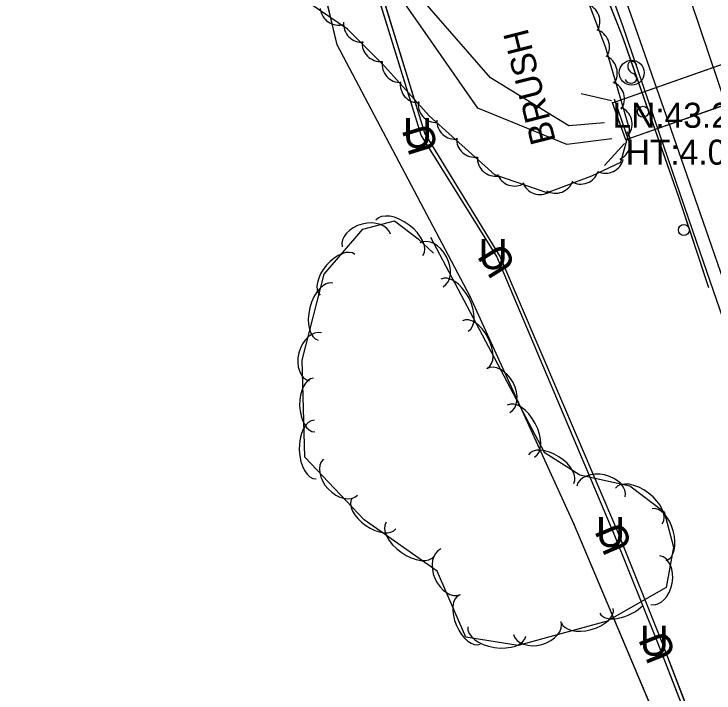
# Model space of a CAD drawing. Extents: x 954793 to 988390, y 1867850 to 1924428.
# Drawn here: x 960923.9 to 961063.7, y 1907670.9 to 1907806.5 of the extents above; entities that cross this region are included whole.
import ezdxf

# ---------------------------------------------------------------- set-up
doc = ezdxf.new("R2010")
doc.units = 0
for name, color, linetype in [('Default', 7, 'Continuous'), ('S_CROSS_DRAIN', 7, 'Continuous'), ('S_CROSS_DRAIN_ANNOT', 7, 'Continuous'), ('S_DRG_PT_SYM', 7, 'Continuous'), ('S_EDGE_PAVEMENT', 7, 'Continuous'), ('S_FIBER_OPTIC_CABLE', 7, 'Continuous'), ('S_GUARDRAIL', 7, 'Continuous'), ('S_HEADWALL', 7, 'Continuous'), ('S_PAVEMENT_CROWN', 7, 'Continuous'), ('S_SHOULDER', 7, 'Continuous'), ('S_SIGN', 7, 'Continuous'), ('S_STREAM', 7, 'Continuous'), ('S_TREE', 7, 'Continuous'), ('S_TREE_ANNOT', 7, 'Continuous'), ('S_UNDERGROUND_CABLE', 7, 'Continuous'), ('S_UTL_PT_SYM', 7, 'Continuous'), ('S_WALL', 7, 'Continuous'), ('S_WATER_UTILITIES', 7, 'Continuous')]:
    doc.layers.add(name, color=color, linetype=linetype)

msp = doc.modelspace()

# ---------------------------------------------------------------- linework, layer by layer
at = {"layer": 'S_CROSS_DRAIN'}
for p, q in [((961043.4, 1907788.78), (961084.12, 1907803.09)), ((961086.69, 1907795.65), (961046.04, 1907781.41)), ((961046.04, 1907781.41), (961043.4, 1907788.78))]:
    msp.add_line(p, q, dxfattribs=at)
msp.add_lwpolyline([(961046.04, 1907781.41), (961043.4, 1907788.78), (961084.12, 1907803.09), (961086.69, 1907795.65), (961046.04, 1907781.41)], dxfattribs=at)
msp.add_lwpolyline([(961046.04, 1907781.41), (961043.4, 1907788.78), (961084.12, 1907803.09), (961086.69, 1907795.65), (961046.04, 1907781.41)], dxfattribs=at)
at = {"layer": 'S_DRG_PT_SYM'}
for points in [[(961043.4, 1907788.78), (961043.4, 1907788.83), (961043.4, 1907788.78), (961043.35, 1907788.78), (961043.4, 1907788.78), (961043.4, 1907788.73), (961043.4, 1907788.78), (961043.45, 1907788.78)], [(961043.4, 1907788.78), (961043.4, 1907788.83), (961043.4, 1907788.78), (961043.35, 1907788.78), (961043.4, 1907788.78), (961043.4, 1907788.73), (961043.4, 1907788.78), (961043.45, 1907788.78)], [(961043.4, 1907788.78), (961043.39, 1907788.82), (961043.4, 1907788.78), (961043.36, 1907788.76), (961043.4, 1907788.78), (961043.42, 1907788.73), (961043.4, 1907788.78), (961043.45, 1907788.79)], [(961043.4, 1907788.78), (961043.39, 1907788.82), (961043.4, 1907788.78), (961043.36, 1907788.76), (961043.4, 1907788.78), (961043.42, 1907788.73), (961043.4, 1907788.78), (961043.45, 1907788.79)], [(961046.04, 1907781.41), (961046.06, 1907781.37), (961046.04, 1907781.41), (961046.09, 1907781.43), (961046.04, 1907781.41), (961046.02, 1907781.46), (961046.04, 1907781.41), (961045.99, 1907781.4)], [(961046.04, 1907781.41), (961046.04, 1907781.46), (961046.04, 1907781.41), (961045.99, 1907781.41), (961046.04, 1907781.41), (961046.04, 1907781.36), (961046.04, 1907781.41), (961046.09, 1907781.41)], [(961046.04, 1907781.41), (961045.99, 1907781.4), (961046.04, 1907781.41), (961046.06, 1907781.37), (961046.04, 1907781.41), (961046.09, 1907781.43), (961046.04, 1907781.41), (961046.02, 1907781.46)], [(961046.04, 1907781.41), (961046.06, 1907781.37), (961046.04, 1907781.41), (961046.09, 1907781.43), (961046.04, 1907781.41), (961046.02, 1907781.46), (961046.04, 1907781.41), (961045.99, 1907781.4)], [(961046.04, 1907781.41), (961046.04, 1907781.46), (961046.04, 1907781.41), (961045.99, 1907781.41), (961046.04, 1907781.41), (961046.04, 1907781.36), (961046.04, 1907781.41), (961046.09, 1907781.41)], [(961046.04, 1907781.41), (961045.99, 1907781.4), (961046.04, 1907781.41), (961046.06, 1907781.37), (961046.04, 1907781.41), (961046.09, 1907781.43), (961046.04, 1907781.41), (961046.02, 1907781.46)]]:
    msp.add_lwpolyline(points, close=True, dxfattribs=at)
for points in [[(961043.4, 1907788.78), (961043.4, 1907788.83), (961043.4, 1907788.78), (961043.35, 1907788.78), (961043.4, 1907788.78), (961043.4, 1907788.73), (961043.4, 1907788.78), (961043.45, 1907788.78)], [(961046.04, 1907781.41), (961046.04, 1907781.46), (961046.04, 1907781.41), (961045.99, 1907781.41), (961046.04, 1907781.41), (961046.04, 1907781.36), (961046.04, 1907781.41), (961046.09, 1907781.41)]]:
    msp.add_lwpolyline(points, dxfattribs=at)
at = {"layer": 'S_EDGE_PAVEMENT'}
msp.add_lwpolyline([(961093.44, 1907672.76), (961091.85, 1907677.33), (961083.85, 1907700.53), (961075.84, 1907723.73), (961069.24, 1907742.76), (961062.63, 1907761.78), (961055.09, 1907783.45), (961047.55, 1907805.13), (961041.02, 1907823.69), (961034.5, 1907842.26), (961027.28, 1907862.75), (961020.06, 1907883.25), (961013.34, 1907902.44), (961006.61, 1907921.64), (960999.45, 1907942.16), (960995.59, 1907953.21)], dxfattribs=at)
at = {"layer": 'S_FIBER_OPTIC_CABLE'}
for p, q in [((961005.92, 1907782.73), (960987.1, 1907843.87)), ((961020.93, 1907758.22), (961005.92, 1907782.73)), ((961044.49, 1907703.08), (961020.93, 1907758.22)), ((961053.28, 1907681.02), (961044.49, 1907703.08)), ((961081.83, 1907606.88), (961053.28, 1907681.02))]:
    msp.add_line(p, q, dxfattribs=at)
msp.add_lwpolyline([(961081.83, 1907606.88), (961053.28, 1907681.02), (961044.49, 1907703.08), (961020.93, 1907758.22), (961005.92, 1907782.73), (960987.1, 1907843.87), (960969.61, 1907900.06), (960943.98, 1907978.41), (960937.29, 1908004.83), (960935.36, 1908054.81), (960930.43, 1908064.73), (960909.05, 1908124.58), (960891.98, 1908180.4), (960869.82, 1908251.7), (960854.87, 1908288.42), (960823.74, 1908306.68), (960802.22, 1908384.11)], dxfattribs=at)
msp.add_lwpolyline([(961081.83, 1907606.88), (961053.28, 1907681.02), (961044.49, 1907703.08), (961020.93, 1907758.22), (961005.92, 1907782.73), (960987.1, 1907843.87), (960969.61, 1907900.06), (960943.98, 1907978.41), (960937.29, 1908004.83), (960935.36, 1908054.81), (960930.43, 1908064.73), (960909.05, 1908124.58), (960891.98, 1908180.4), (960869.82, 1908251.7), (960854.87, 1908288.42), (960823.74, 1908306.68), (960802.22, 1908384.11)], dxfattribs=at)
at = {"layer": 'S_GUARDRAIL'}
for points in [[(961062.63, 1907751.85), (961056.54, 1907770.13), (961045.51, 1907801.7), (961038.76, 1907818.97)], [(961046.4, 1907799.14), (961045.51, 1907801.7), (961041.95, 1907810.82)], [(961050.53, 1907787.34), (961046.4, 1907799.14)], [(961058.68, 1907763.71), (961056.54, 1907770.13), (961050.53, 1907787.34)], [(961062.63, 1907751.85), (961058.68, 1907763.71)]]:
    msp.add_lwpolyline(points, dxfattribs=at)
for centre in [(961049.49, 1907786.98), (961057.64, 1907763.36)]:
    msp.add_circle(centre, 1.1, dxfattribs=at)
at = {"layer": 'S_HEADWALL'}
msp.add_lwpolyline([(961046.74, 1907780.98), (961043.77, 1907789.47)], dxfattribs=at)
at = {"layer": 'S_PAVEMENT_CROWN'}
msp.add_lwpolyline([(961110.09, 1907660.76), (961102.93, 1907681.67), (961095.04, 1907704.26), (961087.14, 1907726.85), (961080.28, 1907746.59), (961073.41, 1907766.32), (961066.26, 1907787.67), (961059.1, 1907809.02), (961052.49, 1907827.52), (961045.88, 1907846.02), (961038.87, 1907866.42), (961031.86, 1907886.81), (961025.07, 1907906.18), (961018.28, 1907925.55), (961011, 1907946.17), (961003.73, 1907966.78), (960997.97, 1907983.11), (960992.22, 1907999.43), (960985.59, 1908018.85), (960978.97, 1908038.26), (960972.25, 1908058.26), (960965.52, 1908078.27), (960958.29, 1908100.22)], dxfattribs=at)
at = {"layer": 'S_SHOULDER'}
msp.add_lwpolyline([(961090.28, 1907673.03), (961088.95, 1907676.9), (961081.17, 1907699.77), (961073.39, 1907722.64), (961066.82, 1907741.75), (961060.24, 1907760.86), (961052.8, 1907782.61), (961045.37, 1907804.35), (961038.65, 1907822.9), (961031.93, 1907841.44), (961024.64, 1907861.7), (961017.35, 1907881.96), (961010.5, 1907901.32), (961003.65, 1907920.68), (960996.57, 1907941.18), (960993.13, 1907951.13)], dxfattribs=at)
at = {"layer": 'S_SIGN'}
msp.add_circle((961047.23, 1907794.78), 2.49, dxfattribs=at)
for centre, radius, start, end in [((961047.31, 1907796.05), 0.95, 16.5258, 156.8957), ((961047.92, 1907796.11), 1.5, 167.1196, 241.9813), ((961046.82, 1907793.44), 1.4, 358.6529, 73.7063), ((961047.08, 1907793.96), 1.28, 204.641, 335.359)]:
    msp.add_arc(centre, radius, start, end, dxfattribs=at)
at = {"layer": 'S_STREAM'}
for points in [[(961041.82, 1907784.76), (961034.7, 1907784.16), (961019.02, 1907793.73), (961005, 1907809.96), (960990.98, 1907826.19), (960976.03, 1907825.74), (960961.08, 1907825.3), (960946.14, 1907824.85), (960931.19, 1907824.4), (960918.62, 1907830.65), (960906.05, 1907836.9), (960907.07, 1907849.42), (960908.08, 1907861.94), (960909.1, 1907874.46), (960910.11, 1907886.98), (960887.42, 1907889.19), (960864.73, 1907891.39), (960842.03, 1907893.6), (960819.34, 1907895.8)], [(961043.27, 1907781.55), (961034.26, 1907780.43), (961016.54, 1907787.69), (961005.51, 1907803.49), (960994.48, 1907819.29), (960978.67, 1907820.08), (960962.86, 1907820.88), (960947.05, 1907821.68), (960931.24, 1907822.47), (960917.99, 1907829.32), (960904.74, 1907836.17), (960905.82, 1907860.34), (960906.9, 1907884.51), (960884.61, 1907886.64), (960862.32, 1907888.76), (960840.04, 1907890.89), (960817.75, 1907893.02)]]:
    msp.add_lwpolyline(points, dxfattribs=at)
at = {"layer": 'S_TREE'}
for points in [[(961018.85, 1907822.95), (961019.95, 1907838), (961016.19, 1907853.02), (961015.13, 1907859.6), (961017.45, 1907861.25), (961021.65, 1907853.5), (961042.01, 1907799.82), (961046.76, 1907783.39), (961044.98, 1907776.85), (961039.23, 1907774.15), (961030.34, 1907770.8), (961019.87, 1907774.37), (961006.76, 1907786.14), (960997.91, 1907796.02), (960990.51, 1907803.47), (960983.05, 1907808.54), (960971.99, 1907813.98), (960961.64, 1907817.32), (960956.69, 1907819.22)], [(961007.06, 1907761.93), (961016.78, 1907743.55), (961029.74, 1907719.03), (961036.89, 1907714.51), (961046.85, 1907712.31), (961053.7, 1907707.1), (961055.6, 1907700.03), (961054.11, 1907691.96), (961042.32, 1907685.25), (961024.58, 1907680.37), (961014.09, 1907682.04), (961008.42, 1907695.27), (960993.84, 1907705.52), (960981.99, 1907718.04), (960981.44, 1907737.35), (960985.81, 1907754.57), (960993.52, 1907763.54), (960999.88, 1907765.18), (961004.6, 1907761.63), (961007.67, 1907758.73)]]:
    msp.add_lwpolyline(points, dxfattribs=at)
for centre, start, end in [((961037.24, 1907805), 329.9693, 71.5662), ((960988.68, 1907807.93), 185.0005, 286.5974), ((960993.34, 1907804.5), 174.0307, 275.6276), ((961039.16, 1907799.91), 329.9693, 71.5662), ((960997.05, 1907800.66), 174.0307, 275.6276), ((961040.72, 1907794.71), 325.3458, 66.9427), ((961001.03, 1907796.47), 171.0663, 272.6632), ((961004.66, 1907792.42), 171.0663, 272.6632), ((961042.13, 1907789.56), 325.3458, 66.9427), ((961008.23, 1907788.49), 171.0663, 272.6632), ((961043.67, 1907784.51), 325.3458, 66.9427), ((961011.95, 1907785.16), 177.2743, 278.8712), ((961043.35, 1907780.83), 293.9422, 35.5392), ((961015.87, 1907781.54), 177.2743, 278.8712), ((961020.05, 1907777.75), 177.2743, 278.8712), ((961042.02, 1907778.36), 244.4018, 345.9987), ((961023.86, 1907775.78), 200.3405, 301.9374), ((961037.05, 1907776.17), 239.861, 341.4579), ((961028.89, 1907774.1), 200.3405, 301.9374), ((961032.03, 1907774.36), 239.861, 341.4579)]:
    msp.add_arc(centre, 3.64, start, end, dxfattribs=at)
for centre, major_axis, ratio, end_param in [((961000.86, 1907761.79), (-4.69, 3.53), 0.55008, 6.283185), ((960994.25, 1907761.27), (-4.8, -1.24), 0.685311, 6.283185), ((961007.27, 1907756.43), (-2.32, 4.38), 0.685311, 6.283185), ((960988.5, 1907754.44), (-3.48, -4.05), 0.540699, 6.283185), ((961011.83, 1907748.37), (-2.74, 5.19), 0.55008, 6.283185), ((960986.1, 1907747.06), (-1.44, -5.69), 0.55008, 6.283185), ((961015.97, 1907740.53), (-2.5, 4.73), 0.540699, 6.283185), ((960984.07, 1907738.02), (-1.22, -4.8), 0.685311, 6.283185), ((961020.56, 1907731.3), (-2.32, 4.38), 0.685311, 6.283185), ((960983.82, 1907728.41), (0.15, -5.34), 0.540699, 6.283185), ((961025.11, 1907723.23), (-2.74, 5.19), 0.55008, 6.283185), ((960984.07, 1907719.54), (0.17, -5.87), 0.55008, 6.283185), ((961031.13, 1907715.64), (-4.52, 2.86), 0.540699, 6.283185), ((960989.09, 1907714), (3.41, -3.6), 0.685311, 6.283185), ((961041.09, 1907711.14), (-4.84, 1.07), 0.685311, 6.283185), ((961048.66, 1907708.26), (-4.67, 3.55), 0.55008, 6.283185), ((960995.78, 1907706.75), (4.37, -3.07), 0.540699, 6.283185), ((961052.73, 1907702.53), (-1.39, 5.16), 0.540699, 6.283185), ((961003.03, 1907701.65), (4.8, -3.37), 0.55008, 6.283185), ((961011.07, 1907695.12), (1.95, -4.55), 0.685311, 6.283185), ((961051.96, 1907693.44), (0.9, 4.87), 0.685311, 6.283185), ((961014.89, 1907685.55), (2.11, -4.91), 0.540699, 6.283185), ((961038.38, 1907686.37), (5.15, 1.42), 0.540699, 6.283185), ((961045.94, 1907689.75), (5.1, 2.9), 0.55008, 5.150055), ((961028.38, 1907683.89), (4.78, 1.32), 0.685311, 6.283185), ((961020.31, 1907683.2), (5.8, -0.92), 0.55008, 6.283185)]:
    msp.add_ellipse(centre, major_axis=major_axis, ratio=ratio, start_param=3.141593, end_param=end_param, dxfattribs=at)
at = {"layer": 'S_UNDERGROUND_CABLE'}
for p, q in [((961005.2, 1907782.31), (960986.34, 1907843.29)), ((961020.3, 1907758.1), (961005.2, 1907782.31)), ((961043.74, 1907702.61), (961020.3, 1907758.1)), ((961052.47, 1907680.91), (961043.74, 1907702.61)), ((961081.07, 1907607.42), (961052.47, 1907680.91))]:
    msp.add_line(p, q, dxfattribs=at)
msp.add_lwpolyline([(961181.51, 1907354.7), (961173.01, 1907355), (961158.08, 1907379.54), (961147.55, 1907415.92), (961126.36, 1907478.44), (961111.22, 1907516), (961093.61, 1907558.15), (961081.07, 1907607.42), (961052.47, 1907680.91), (961043.74, 1907702.61), (961020.3, 1907758.1), (961005.2, 1907782.31), (960986.34, 1907843.29), (960968.92, 1907900.3), (960943.09, 1907978.05), (960936.53, 1908004.59), (960934.37, 1908053.73), (960924.31, 1908057.57)], dxfattribs=at)
msp.add_lwpolyline([(961181.51, 1907354.7), (961173.01, 1907355), (961158.08, 1907379.54), (961147.55, 1907415.92), (961126.36, 1907478.44), (961111.22, 1907516), (961093.61, 1907558.15), (961081.07, 1907607.42), (961052.47, 1907680.91), (961043.74, 1907702.61), (961020.3, 1907758.1), (961005.2, 1907782.31), (960986.34, 1907843.29), (960968.92, 1907900.3), (960943.09, 1907978.05), (960936.53, 1908004.59), (960934.37, 1908053.73), (960924.31, 1908057.57)], dxfattribs=at)
at = {"layer": 'S_UTL_PT_SYM'}
for points in [[(960988.42, 1907800.32), (960988.42, 1907800.37), (960988.42, 1907800.32), (960988.37, 1907800.32), (960988.42, 1907800.32), (960988.42, 1907800.27), (960988.42, 1907800.32), (960988.47, 1907800.32)], [(961005.92, 1907782.73), (961005.92, 1907782.78), (961005.92, 1907782.73), (961005.87, 1907782.73), (961005.92, 1907782.73), (961005.92, 1907782.68), (961005.92, 1907782.73), (961005.97, 1907782.73)], [(961020.93, 1907758.22), (961020.93, 1907758.27), (961020.93, 1907758.22), (961020.88, 1907758.22), (961020.93, 1907758.22), (961020.93, 1907758.17), (961020.93, 1907758.22), (961020.98, 1907758.22)], [(961015, 1907750.07), (961015, 1907750.12), (961015, 1907750.07), (961014.95, 1907750.07), (961015, 1907750.07), (961015, 1907750.02), (961015, 1907750.07), (961015.05, 1907750.07)], [(961035.76, 1907704.59), (961035.76, 1907704.64), (961035.76, 1907704.59), (961035.71, 1907704.59), (961035.76, 1907704.59), (961035.76, 1907704.54), (961035.76, 1907704.59), (961035.81, 1907704.59)], [(961044.49, 1907703.08), (961044.49, 1907703.13), (961044.49, 1907703.08), (961044.44, 1907703.08), (961044.49, 1907703.08), (961044.49, 1907703.03), (961044.49, 1907703.08), (961044.54, 1907703.08)], [(961053.28, 1907681.02), (961053.28, 1907681.07), (961053.28, 1907681.02), (961053.23, 1907681.02), (961053.28, 1907681.02), (961053.28, 1907680.97), (961053.28, 1907681.02), (961053.33, 1907681.02)]]:
    msp.add_lwpolyline(points, dxfattribs=at)
for points in [[(960988.42, 1907800.32), (960988.37, 1907800.3), (960988.42, 1907800.32), (960988.43, 1907800.27), (960988.42, 1907800.32), (960988.47, 1907800.33), (960988.42, 1907800.32), (960988.41, 1907800.36)], [(960988.42, 1907800.32), (960988.37, 1907800.3), (960988.42, 1907800.32), (960988.43, 1907800.27), (960988.42, 1907800.32), (960988.47, 1907800.33), (960988.42, 1907800.32), (960988.41, 1907800.36)], [(961005.92, 1907782.73), (961005.88, 1907782.71), (961005.92, 1907782.73), (961005.94, 1907782.68), (961005.92, 1907782.73), (961005.97, 1907782.74), (961005.92, 1907782.73), (961005.91, 1907782.77)], [(961005.92, 1907782.73), (961005.88, 1907782.71), (961005.92, 1907782.73), (961005.94, 1907782.68), (961005.92, 1907782.73), (961005.97, 1907782.74), (961005.92, 1907782.73), (961005.91, 1907782.77)], [(961020.93, 1907758.22), (961020.89, 1907758.19), (961020.93, 1907758.22), (961020.96, 1907758.18), (961020.93, 1907758.22), (961020.97, 1907758.25), (961020.93, 1907758.22), (961020.9, 1907758.26)], [(961020.93, 1907758.22), (961020.89, 1907758.19), (961020.93, 1907758.22), (961020.96, 1907758.18), (961020.93, 1907758.22), (961020.97, 1907758.25), (961020.93, 1907758.22), (961020.9, 1907758.26)], [(961015, 1907750.07), (961014.96, 1907750.05), (961015, 1907750.07), (961015.02, 1907750.03), (961015, 1907750.07), (961015.04, 1907750.09), (961015, 1907750.07), (961014.98, 1907750.11)], [(961015, 1907750.07), (961014.96, 1907750.05), (961015, 1907750.07), (961015.02, 1907750.03), (961015, 1907750.07), (961015.04, 1907750.09), (961015, 1907750.07), (961014.98, 1907750.11)], [(961035.76, 1907704.59), (961035.72, 1907704.57), (961035.76, 1907704.59), (961035.78, 1907704.54), (961035.76, 1907704.59), (961035.81, 1907704.61), (961035.76, 1907704.59), (961035.74, 1907704.63)], [(961035.76, 1907704.59), (961035.72, 1907704.57), (961035.76, 1907704.59), (961035.78, 1907704.54), (961035.76, 1907704.59), (961035.81, 1907704.61), (961035.76, 1907704.59), (961035.74, 1907704.63)], [(961044.49, 1907703.08), (961044.44, 1907703.06), (961044.49, 1907703.08), (961044.51, 1907703.03), (961044.49, 1907703.08), (961044.54, 1907703.1), (961044.49, 1907703.08), (961044.47, 1907703.12)], [(961044.49, 1907703.08), (961044.44, 1907703.06), (961044.49, 1907703.08), (961044.51, 1907703.03), (961044.49, 1907703.08), (961044.54, 1907703.1), (961044.49, 1907703.08), (961044.47, 1907703.12)], [(961053.28, 1907681.02), (961053.23, 1907681.01), (961053.28, 1907681.02), (961053.3, 1907680.98), (961053.28, 1907681.02), (961053.32, 1907681.04), (961053.28, 1907681.02), (961053.26, 1907681.07)], [(961053.28, 1907681.02), (961053.23, 1907681.01), (961053.28, 1907681.02), (961053.3, 1907680.98), (961053.28, 1907681.02), (961053.32, 1907681.04), (961053.28, 1907681.02), (961053.26, 1907681.07)]]:
    msp.add_lwpolyline(points, close=True, dxfattribs=at)
at = {"layer": 'S_WALL'}
for points in [[(961043.22, 1907789.14), (961037.15, 1907790.58)], [(961041.81, 1907776.24), (961045.8, 1907780.63)]]:
    msp.add_lwpolyline(points, dxfattribs=at)
at = {"layer": 'S_WATER_UTILITIES'}
for p, q in [((960988.42, 1907800.32), (960977.57, 1907846.61)), ((961015, 1907750.07), (960988.42, 1907800.32)), ((961035.76, 1907704.59), (961015, 1907750.07)), ((961070.69, 1907621.77), (961035.76, 1907704.59))]:
    msp.add_line(p, q, dxfattribs=at)
msp.add_lwpolyline([(961070.69, 1907621.77), (961035.76, 1907704.59), (961015, 1907750.07), (960988.42, 1907800.32), (960977.57, 1907846.61), (960962.68, 1907899.6), (960937.63, 1907967.76), (960911.02, 1908049.23), (960908.05, 1908056.86), (960889.61, 1908114.75), (960869.95, 1908172.56), (960844.94, 1908255.04), (960837.31, 1908300.18), (960815.42, 1908376.37)], dxfattribs=at)
msp.add_lwpolyline([(961070.69, 1907621.77), (961035.76, 1907704.59), (961015, 1907750.07), (960988.42, 1907800.32), (960977.57, 1907846.61), (960962.68, 1907899.6), (960937.63, 1907967.76), (960911.02, 1908049.23), (960908.05, 1908056.86), (960889.61, 1908114.75), (960869.95, 1908172.56), (960844.94, 1908255.04), (960837.31, 1908300.18), (960815.42, 1908376.37)], dxfattribs=at)

# ---------------------------------------------------------------- texts
at = {"layer": 'Default'}
for rotation, p in [(360, (961001.57, 1907779.77)), (107.188, (961008.71, 1907779.6)), (360, (961016.67, 1907755.55)), (121.9506, (961024.38, 1907756.36)), (360, (961040.11, 1907700.06)), (112.9003, (961047.5, 1907700.25)), (360, (961048.84, 1907678.36)), (111.9155, (961056.19, 1907678.49))]:
    msp.add_text('U', height=6, rotation=rotation, dxfattribs=at).set_placement(p)
at = {"layer": 'S_CROSS_DRAIN_ANNOT'}
for s, p in [('LN:43.2 RC BOX', (961043.4, 1907783.78)), ('HT:4.0 WD:8.0 TY:RC BOX CN:0%FI', (961046.04, 1907776.41))]:
    msp.add_text(s, height=5, dxfattribs=at).set_placement(p)
at = {"layer": 'S_TREE_ANNOT'}
msp.add_text('BRUSH', height=5, rotation=104.1704, dxfattribs=at).set_placement((961032.1, 1907781.17))

doc.saveas('drawing.dxf')
